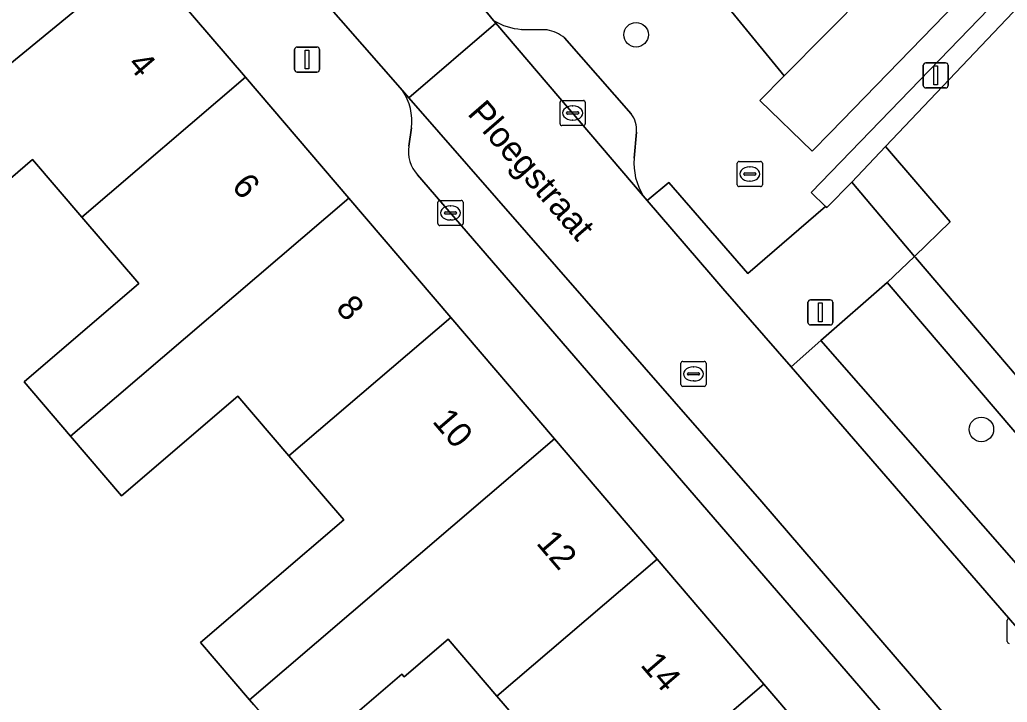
# Model space of a CAD drawing. Extents: x 160349 to 161355, y 381727 to 382854.
# Drawn here: x 160932.34 to 160971.7, y 382580.28 to 382607.47 of the extents above; entities that cross this region are included whole.
import ezdxf

# ---------------------------------------------------------------- set-up
doc = ezdxf.new("R2010")
doc.units = 0
for name, color, linetype in [('IMGEO_Boom', 7, 'Continuous'), ('IMGEO_Erf', 7, 'Continuous'), ('IMGEO_Groenvoorziening', 7, 'Continuous'), ('IMGEO_Kolk', 7, 'Continuous'), ('IMGEO_Lichtmast', 7, 'Continuous'), ('IMGEO_Openbare_ruimte_label', 7, 'Continuous'), ('IMGEO_Pand', 7, 'Continuous'), ('IMGEO_Pand_nummerreeks', 7, 'Continuous'), ('IMGEO_Parkeervlak_open', 7, 'Continuous'), ('IMGEO_Rijbaan_lokaal_open', 7, 'Continuous'), ('IMGEO_Rioolput', 7, 'Continuous'), ('IMGEO_Voetpad_gesloten', 7, 'Continuous'), ('IMGEO_Voetpad_open', 7, 'Continuous')]:
    doc.layers.add(name, color=color, linetype=linetype)

msp = doc.modelspace()

# ---------------------------------------------------------------- linework, layer by layer
at = {"layer": 'IMGEO_Boom'}
for centre in [(160956.906, 382606.876), (160970.667, 382591.152)]:
    msp.add_circle(centre, 0.489, dxfattribs=at)
at = {"layer": 'IMGEO_Erf'}
for points in [[(160912.986, 382657.691), (160947.212, 382624.295), (160962.811, 382605.245), (160966.124, 382608.606), (160966.205, 382608.542), (160966.579, 382608.951), (160978.949, 382621.945)], [(160941.668, 382580.181), (160941.495, 382580.383), (160939.545, 382582.66), (160945.252, 382587.546), (160943.066, 382590.099), (160941.028, 382592.479), (160936.395, 382588.512), (160934.364, 382590.885), (160932.513, 382593.047), (160937.083, 382596.959), (160934.811, 382599.612), (160932.842, 382601.912), (160931.166, 382600.477)], [(160953.5, 382578.028), (160951.36, 382580.528), (160949.42, 382582.794), (160947.665, 382581.292), (160947.572, 382581.4), (160943.563, 382577.968)]]:
    msp.add_lwpolyline(points, dxfattribs=at)
at = {"layer": 'IMGEO_Groenvoorziening'}
for points in [[(160989.121, 382621.107), (160986.3, 382623.762), (160963.88, 382600.592), (160964.457, 382600.03), (160964.501, 382599.987), (160965.499, 382601), (160966.843, 382602.422), (160985.885, 382622.467), (160992.712, 382615.422), (160993.751, 382614.343), (160995.586, 382612.445), (160996.782, 382613.698)], [(160968.001, 382598.047), (160966.913, 382597.007), (160980.695, 382580.891), (160981.782, 382581.91), (160968.042, 382597.998)]]:
    msp.add_lwpolyline(points, close=True, dxfattribs=at)
at = {"layer": 'IMGEO_Kolk'}
for p, q in [((160953.875, 382603.332), (160953.875, 382604.184)), ((160953.95, 382604.258), (160954.802, 382604.258)), ((160954.876, 382604.184), (160954.876, 382603.332)), ((160954.177, 382603.801), (160954.575, 382603.801)), ((160954.363, 382604.038), (160954.388, 382604.038)), ((160954.134, 382603.752), (160954.134, 382603.764)), ((160954.572, 382603.715), (160954.174, 382603.715)), ((160954.386, 382603.478), (160954.361, 382603.478)), ((160954.618, 382603.764), (160954.618, 382603.752)), ((160954.802, 382603.258), (160953.95, 382603.258)), ((160949.082, 382600.277), (160949.934, 382600.277)), ((160949.007, 382599.351), (160949.007, 382600.203)), ((160949.495, 382600.057), (160949.52, 382600.057)), ((160950.008, 382600.203), (160950.008, 382599.351)), ((160949.266, 382599.771), (160949.266, 382599.783)), ((160949.704, 382599.734), (160949.306, 382599.734)), ((160949.309, 382599.82), (160949.707, 382599.82)), ((160949.518, 382599.497), (160949.493, 382599.497)), ((160949.75, 382599.783), (160949.75, 382599.771)), ((160949.934, 382599.277), (160949.082, 382599.277)), ((160971.698, 382582.7), (160971.698, 382583.552))]:
    msp.add_line(p, q, dxfattribs=at)
for points in [[(160953.875, 382603.332), (160953.875, 382604.184)], [(160953.95, 382604.258), (160954.802, 382604.258)], [(160954.876, 382604.184), (160954.876, 382603.332)], [(160954.802, 382603.258), (160953.95, 382603.258)], [(160949.082, 382600.277), (160949.934, 382600.277)], [(160949.007, 382599.351), (160949.007, 382600.203)], [(160950.008, 382600.203), (160950.008, 382599.351)], [(160949.934, 382599.277), (160949.082, 382599.277)], [(160971.698, 382582.7), (160971.698, 382583.552)]]:
    msp.add_lwpolyline(points, dxfattribs=at)
for centre, radius, start, end in [((160953.952, 382604.182), 0.0765, 91.552, 178.448), ((160953.952, 382604.182), 0.0765, 91.552, 178.448), ((160954.8, 382604.182), 0.0765, 1.552, 88.448), ((160954.8, 382604.182), 0.0765, 1.552, 88.448), ((160954.174, 382603.761), 0.0403, 85.8775, 175.7526), ((160954.579, 382603.763), 0.0386, 1.7309, 96.639), ((160954.171, 382603.751), 0.0366, 178.938, 274.7102), ((160954.575, 382603.758), 0.043, 264.8664, 352.4533), ((160953.952, 382603.334), 0.0765, 181.552, 268.448), ((160953.952, 382603.334), 0.0765, 181.552, 268.448), ((160954.8, 382603.334), 0.0765, 271.552, 358.448), ((160954.8, 382603.334), 0.0765, 271.552, 358.448), ((160949.084, 382600.201), 0.0765, 91.552, 178.448), ((160949.084, 382600.201), 0.0765, 91.552, 178.448), ((160949.932, 382600.201), 0.0765, 1.552, 88.448), ((160949.932, 382600.201), 0.0765, 1.552, 88.448), ((160949.306, 382599.78), 0.0403, 85.8775, 175.7526), ((160949.303, 382599.77), 0.0366, 178.938, 274.7102), ((160949.707, 382599.777), 0.043, 264.8664, 352.4533), ((160949.711, 382599.782), 0.0386, 1.7309, 96.639), ((160949.084, 382599.353), 0.0765, 181.552, 268.448), ((160949.084, 382599.353), 0.0765, 181.552, 268.448), ((160949.932, 382599.353), 0.0765, 271.552, 358.448), ((160949.932, 382599.353), 0.0765, 271.552, 358.448), ((160971.775, 382583.55), 0.0765, 91.552, 178.448), ((160971.775, 382583.55), 0.0765, 91.552, 178.448), ((160971.775, 382582.702), 0.0765, 181.552, 268.448), ((160971.775, 382582.702), 0.0765, 181.552, 268.448)]:
    msp.add_arc(centre, radius, start, end, dxfattribs=at)
for centre, major_axis, ratio, start_param, end_param in [((160954.362, 382603.758), (-0.387, 0.002), 0.722429, 4.712389, 7.853982), ((160954.387, 382603.758), (-0.39, 0.002), 0.717154, 1.570796, 4.712389), ((160949.494, 382599.777), (-0.387, 0.002), 0.722429, 4.712389, 7.853982), ((160949.519, 382599.777), (-0.39, 0.002), 0.717154, 1.570796, 4.712389)]:
    msp.add_ellipse(centre, major_axis=major_axis, ratio=ratio, start_param=start_param, end_param=end_param, dxfattribs=at)
at = {"layer": 'IMGEO_Lichtmast'}
for p, q in [((160943.293, 382605.487), (160943.293, 382606.287)), ((160943.293, 382606.287), (160943.293, 382605.487)), ((160943.393, 382606.387), (160944.183, 382606.387)), ((160944.183, 382606.387), (160943.393, 382606.387)), ((160944.283, 382606.287), (160944.283, 382605.487)), ((160944.283, 382605.487), (160944.283, 382606.287)), ((160968.451, 382605.758), (160969.241, 382605.758)), ((160969.241, 382605.758), (160968.451, 382605.758)), ((160944.183, 382605.387), (160943.393, 382605.387)), ((160943.393, 382605.387), (160944.183, 382605.387)), ((160968.351, 382604.858), (160968.351, 382605.658)), ((160968.351, 382605.658), (160968.351, 382604.858)), ((160969.341, 382605.658), (160969.341, 382604.858)), ((160969.341, 382604.858), (160969.341, 382605.658)), ((160969.241, 382604.758), (160968.451, 382604.758)), ((160968.451, 382604.758), (160969.241, 382604.758)), ((160963.855, 382596.316), (160964.645, 382596.316)), ((160964.645, 382596.316), (160963.855, 382596.316)), ((160963.755, 382595.416), (160963.755, 382596.216)), ((160963.755, 382596.216), (160963.755, 382595.416)), ((160964.745, 382596.216), (160964.745, 382595.416)), ((160964.745, 382595.416), (160964.745, 382596.216)), ((160964.645, 382595.316), (160963.855, 382595.316)), ((160963.855, 382595.316), (160964.645, 382595.316))]:
    msp.add_line(p, q, dxfattribs=at)
for points in [[(160943.713, 382606.262), (160943.863, 382606.262), (160943.863, 382605.512), (160943.713, 382605.512), (160943.713, 382606.262)], [(160968.771, 382605.633), (160968.921, 382605.633), (160968.921, 382604.883), (160968.771, 382604.883), (160968.771, 382605.633)], [(160964.175, 382596.191), (160964.325, 382596.191), (160964.325, 382595.441), (160964.175, 382595.441), (160964.175, 382596.191)]]:
    msp.add_lwpolyline(points, dxfattribs=at)
for centre, start, end in [((160943.393, 382606.287), 90, 180), ((160943.393, 382606.287), 90, 180), ((160944.183, 382606.287), 0, 90), ((160944.183, 382606.287), 360, 90), ((160968.451, 382605.658), 90, 180), ((160968.451, 382605.658), 90, 180), ((160969.241, 382605.658), 0, 90), ((160969.241, 382605.658), 360, 90), ((160943.393, 382605.487), 180, 270), ((160943.393, 382605.487), 180, 270), ((160944.183, 382605.487), 270, 0), ((160944.183, 382605.487), 270, 0), ((160968.451, 382604.858), 180, 270), ((160968.451, 382604.858), 180, 270), ((160969.241, 382604.858), 270, 0), ((160969.241, 382604.858), 270, 0), ((160963.855, 382596.216), 90, 180), ((160963.855, 382596.216), 90, 180), ((160964.645, 382596.216), 0, 90), ((160964.645, 382596.216), 360, 90), ((160963.855, 382595.416), 180, 270), ((160963.855, 382595.416), 180, 270), ((160964.645, 382595.416), 270, 0), ((160964.645, 382595.416), 270, 0)]:
    msp.add_arc(centre, 0.1, start, end, dxfattribs=at)
at = {"layer": 'IMGEO_Pand'}
msp.add_lwpolyline([(160985.885, 382622.467), (160966.843, 382602.422), (160969.422, 382599.424), (160968.001, 382598.047), (160968.042, 382597.998), (160981.782, 382581.91)], dxfattribs=at)
for points in [[(160923.567, 382616.812), (160928.906, 382603.217), (160937.194, 382610.025), (160930.286, 382618.107), (160928.393, 382618.774)], [(160941.331, 382605.186), (160937.194, 382610.025), (160928.906, 382603.217), (160928.543, 382602.919), (160929.437, 382602.248), (160928.889, 382597.749), (160930.808, 382597.515), (160931.166, 382600.477), (160932.842, 382601.912), (160934.811, 382599.612)], [(160941.331, 382605.186), (160934.811, 382599.612), (160937.083, 382596.959), (160932.513, 382593.047), (160934.364, 382590.885), (160945.452, 382600.364)], [(160945.452, 382600.364), (160934.364, 382590.885), (160936.395, 382588.512), (160941.028, 382592.479), (160943.066, 382590.099), (160949.514, 382595.612)], [(160953.65, 382590.773), (160949.514, 382595.612), (160943.066, 382590.099), (160945.252, 382587.546), (160939.545, 382582.66), (160941.495, 382580.383)], [(160957.743, 382585.985), (160953.65, 382590.773), (160941.495, 382580.383), (160941.668, 382580.181), (160943.075, 382578.538), (160943.563, 382577.968), (160947.572, 382581.4), (160947.665, 382581.292), (160949.42, 382582.794), (160951.36, 382580.528)], [(160961.999, 382581.006), (160957.743, 382585.985), (160951.36, 382580.528), (160953.5, 382578.028), (160951.752, 382576.531), (160949.625, 382574.71), (160951.744, 382572.236), (160952.454, 382572.845), (160953.87, 382574.057)], [(160966.103, 382576.206), (160961.999, 382581.006), (160953.87, 382574.057), (160952.454, 382572.845), (160953.896, 382571.159), (160955.313, 382572.372), (160955.884, 382571.704), (160957.268, 382572.889), (160959.362, 382570.443)]]:
    msp.add_lwpolyline(points, close=True, dxfattribs=at)
at = {"layer": 'IMGEO_Parkeervlak_open'}
for points in [[(160951.226, 382607.447), (160951.318, 382607.34), (160957.19, 382600.457)], [(160953.356, 382607.071), (160952.343, 382607.091)], [(160956.706, 382603.724), (160954.055, 382606.749)], [(160977.547, 382570.1), (160977.447, 382570.217), (160961.919, 382588.266), (160947.852, 382604.361), (160947.599, 382604.651)], [(160947.955, 382603.166), (160947.848, 382602.443)], [(160956.822, 382601.962), (160956.919, 382602.992)], [(160948.195, 382601.298), (160974.371, 382571.002)], [(160964.27, 382594.688), (160963.079, 382593.642), (160972.179, 382583.148), (160979.215, 382574.917), (160980.852, 382573.073)], [(160980.403, 382576.287), (160964.27, 382594.688)]]:
    msp.add_lwpolyline(points, dxfattribs=at)
for centre, radius, start, end in [((160952.515, 382609.562), 2.477, 238.6323, 266.0124), ((160953.117, 382605.632), 1.458, 49.9668, 80.5661), ((160945.723, 382603.416), 2.246, 353.6079, 33.3544), ((160955.925, 382603.1), 1, 353.8229, 38.6254), ((160949.153, 382602.214), 1.325, 170.0317, 223.6878), ((160959.324, 382601.776), 2.509, 175.7538, 211.7267)]:
    msp.add_arc(centre, radius, start, end, dxfattribs=at)
at = {"layer": 'IMGEO_Rijbaan_lokaal_open'}
for points in [[(160981.534, 382620.362), (160979.403, 382622.417), (160978.949, 382621.945), (160966.579, 382608.951), (160966.205, 382608.542), (160966.124, 382608.606), (160962.811, 382605.245), (160961.836, 382604.255), (160963.927, 382602.233), (160964.66, 382602.988)], [(160951.318, 382607.34), (160951.226, 382607.447), (160950.981, 382607.735), (160946.54, 382612.867), (160943.026, 382609.884), (160943.529, 382609.307), (160947.599, 382604.651), (160947.852, 382604.361)], [(160963.079, 382593.642), (160960.364, 382596.772), (160959.884, 382597.327), (160957.346, 382600.275), (160957.19, 382600.457), (160951.318, 382607.34), (160947.852, 382604.361), (160961.919, 382588.266), (160977.447, 382570.217), (160980.852, 382573.073), (160979.215, 382574.917), (160972.179, 382583.148)]]:
    msp.add_lwpolyline(points, close=True, dxfattribs=at)
at = {"layer": 'IMGEO_Rioolput'}
for p, q in [((160961.013, 382601.828), (160961.865, 382601.828)), ((160960.938, 382600.902), (160960.938, 382601.754)), ((160961.426, 382601.608), (160961.451, 382601.608)), ((160961.939, 382601.754), (160961.939, 382600.902)), ((160961.197, 382601.322), (160961.197, 382601.334)), ((160961.635, 382601.285), (160961.237, 382601.285)), ((160961.24, 382601.371), (160961.638, 382601.371)), ((160961.449, 382601.048), (160961.424, 382601.048)), ((160961.681, 382601.334), (160961.681, 382601.322)), ((160961.865, 382600.828), (160961.013, 382600.828)), ((160958.693, 382592.938), (160958.693, 382593.79)), ((160958.768, 382593.864), (160959.62, 382593.864)), ((160959.181, 382593.644), (160959.206, 382593.644)), ((160959.694, 382593.79), (160959.694, 382592.938)), ((160958.952, 382593.358), (160958.952, 382593.37)), ((160959.39, 382593.321), (160958.992, 382593.321)), ((160958.995, 382593.407), (160959.393, 382593.407)), ((160959.436, 382593.37), (160959.436, 382593.358)), ((160959.62, 382592.864), (160958.768, 382592.864)), ((160959.204, 382593.084), (160959.179, 382593.084))]:
    msp.add_line(p, q, dxfattribs=at)
for points in [[(160961.013, 382601.828), (160961.865, 382601.828)], [(160960.938, 382600.902), (160960.938, 382601.754)], [(160961.939, 382601.754), (160961.939, 382600.902)], [(160961.865, 382600.828), (160961.013, 382600.828)], [(160958.693, 382592.938), (160958.693, 382593.79)], [(160958.768, 382593.864), (160959.62, 382593.864)], [(160959.694, 382593.79), (160959.694, 382592.938)], [(160959.62, 382592.864), (160958.768, 382592.864)]]:
    msp.add_lwpolyline(points, dxfattribs=at)
for centre, radius, start, end in [((160961.015, 382601.752), 0.0765, 91.552, 178.448), ((160961.015, 382601.752), 0.0765, 91.552, 178.448), ((160961.863, 382601.752), 0.0765, 1.552, 88.448), ((160961.863, 382601.752), 0.0765, 1.552, 88.448), ((160961.237, 382601.331), 0.0403, 85.8775, 175.7526), ((160961.234, 382601.321), 0.0366, 178.938, 274.7102), ((160961.638, 382601.328), 0.043, 264.8664, 352.4533), ((160961.642, 382601.333), 0.0386, 1.7309, 96.639), ((160961.015, 382600.904), 0.0765, 181.552, 268.448), ((160961.015, 382600.904), 0.0765, 181.552, 268.448), ((160961.863, 382600.904), 0.0765, 271.552, 358.448), ((160961.863, 382600.904), 0.0765, 271.552, 358.448), ((160958.77, 382593.788), 0.0765, 91.552, 178.448), ((160958.77, 382593.788), 0.0765, 91.552, 178.448), ((160959.618, 382593.788), 0.0765, 1.552, 88.448), ((160959.618, 382593.788), 0.0765, 1.552, 88.448), ((160958.992, 382593.367), 0.0403, 85.8775, 175.7526), ((160958.989, 382593.357), 0.0366, 178.938, 274.7102), ((160959.393, 382593.364), 0.043, 264.8664, 352.4533), ((160959.397, 382593.369), 0.0386, 1.7309, 96.639), ((160958.77, 382592.94), 0.0765, 181.552, 268.448), ((160958.77, 382592.94), 0.0765, 181.552, 268.448), ((160959.618, 382592.94), 0.0765, 271.552, 358.448), ((160959.618, 382592.94), 0.0765, 271.552, 358.448)]:
    msp.add_arc(centre, radius, start, end, dxfattribs=at)
for centre, major_axis, ratio, start_param, end_param in [((160961.425, 382601.328), (-0.387, 0.002), 0.722429, 4.712389, 7.853982), ((160961.45, 382601.328), (-0.39, 0.002), 0.717154, 1.570796, 4.712389), ((160959.18, 382593.364), (-0.387, 0.002), 0.722429, 4.712389, 7.853982), ((160959.205, 382593.364), (-0.39, 0.002), 0.717154, 1.570796, 4.712389)]:
    msp.add_ellipse(centre, major_axis=major_axis, ratio=ratio, start_param=start_param, end_param=end_param, dxfattribs=at)
at = {"layer": 'IMGEO_Voetpad_gesloten'}
msp.add_lwpolyline([(160966.843, 382602.422), (160965.499, 382601), (160968.001, 382598.047), (160969.422, 382599.424)], close=True, dxfattribs=at)
at = {"layer": 'IMGEO_Voetpad_open'}
for points in [[(160981.534, 382620.362), (160964.66, 382602.988), (160963.927, 382602.233), (160961.836, 382604.255), (160962.811, 382605.245), (160947.212, 382624.295)], [(160957.19, 382600.457), (160957.346, 382600.275), (160958.208, 382600.994), (160961.362, 382597.361), (160964.457, 382600.03), (160963.88, 382600.592), (160986.3, 382623.762)], [(160928.411, 382622.108), (160927.696, 382621.618), (160930.286, 382618.107), (160937.194, 382610.025), (160941.331, 382605.186), (160945.452, 382600.364), (160949.514, 382595.612), (160953.65, 382590.773), (160957.743, 382585.985), (160961.999, 382581.006), (160966.103, 382576.206), (160970.39, 382571.189), (160974.509, 382566.371), (160975.075, 382565.843), (160977.275, 382563.792), (160981.474, 382559.807), (160986.285, 382555.24), (160990.245, 382552.874), (160997.768, 382549.068), (161001.046, 382547.459), (161002.835, 382546.797)], [(160942.657, 382617.371), (160943.279, 382616.637), (160944.066, 382617.317), (160946.451, 382614.56), (160945.664, 382613.88), (160946.54, 382612.867), (160950.981, 382607.735), (160951.226, 382607.447)], [(160947.599, 382604.651), (160943.529, 382609.307)], [(160952.343, 382607.091), (160953.356, 382607.071)], [(160954.055, 382606.749), (160956.706, 382603.724)], [(160947.848, 382602.443), (160947.955, 382603.166)], [(160956.919, 382602.992), (160956.822, 382601.962)], [(160974.371, 382571.002), (160948.195, 382601.298)], [(160996.244, 382563.958), (160991.882, 382567.364), (160990.257, 382568.875), (160979.253, 382579.538), (160980.695, 382580.891), (160966.913, 382597.007), (160964.27, 382594.688), (160980.403, 382576.287)]]:
    msp.add_lwpolyline(points, dxfattribs=at)
msp.add_lwpolyline([(160968.001, 382598.047), (160965.499, 382601), (160964.501, 382599.987), (160964.457, 382600.03), (160961.362, 382597.361), (160958.208, 382600.994), (160957.346, 382600.275), (160959.884, 382597.327), (160960.364, 382596.772), (160963.079, 382593.642), (160964.27, 382594.688), (160966.913, 382597.007)], close=True, dxfattribs=at)
for centre, radius, start, end in [((160952.515, 382609.562), 2.477, 238.6323, 266.0124), ((160953.117, 382605.632), 1.458, 49.9668, 80.5661), ((160945.723, 382603.416), 2.246, 353.6079, 33.3544), ((160955.925, 382603.1), 1, 353.8229, 38.6254), ((160949.153, 382602.214), 1.325, 170.0317, 223.6878), ((160959.324, 382601.776), 2.509, 175.7538, 211.7267)]:
    msp.add_arc(centre, radius, start, end, dxfattribs=at)

# ---------------------------------------------------------------- texts
at = {"layer": 'IMGEO_Openbare_ruimte_label'}
msp.add_text('Ploegstraat', height=1, rotation=310.8624, dxfattribs=at).set_placement((160950.147, 382603.717))
at = {"layer": 'IMGEO_Pand_nummerreeks'}
for s, rotation, p in [('4', 310.5251, (160936.596, 382605.675)), ('6', 310.523, (160940.747, 382600.822)), ('8', 310.523, (160944.898, 382595.964)), ('10', 310.523, (160948.749, 382591.46)), ('12', 310.5251, (160952.893, 382586.61)), ('14', 310.5251, (160957.045, 382581.754))]:
    msp.add_text(s, height=1, rotation=rotation, dxfattribs=at).set_placement(p)

doc.saveas('drawing.dxf')
